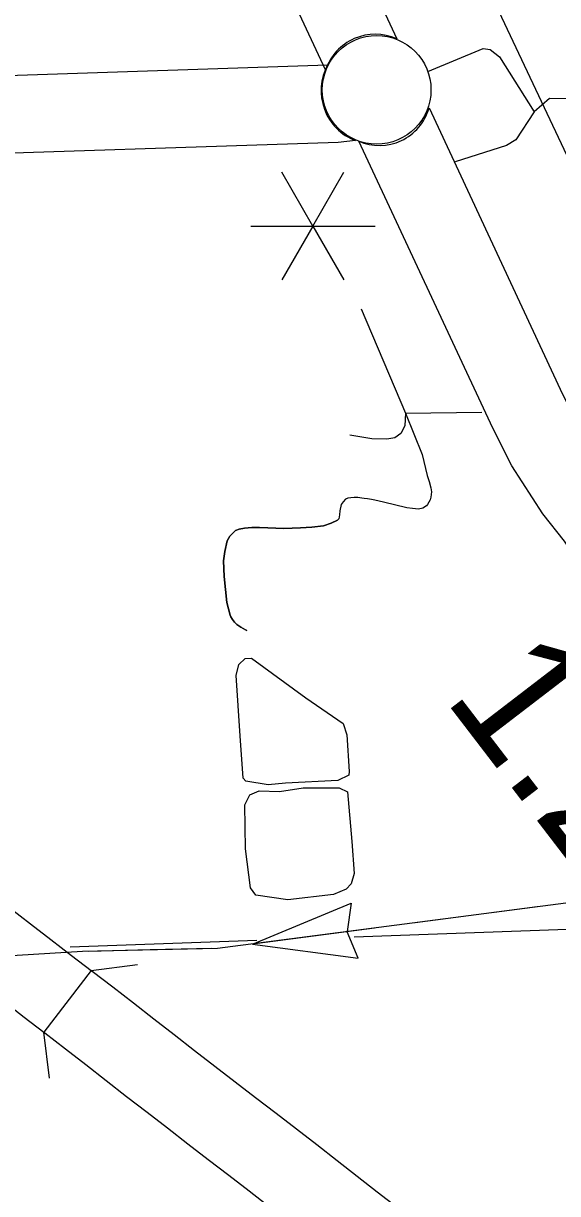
# Model space of a CAD drawing. Extents: x 1671357 to 13005564, y 567358 to 14261451.
# Drawn here: x 12758297.787 to 12758298.362, y 14259945.491 to 14259946.748 of the extents above; entities that cross this region are included whole.
import ezdxf

# ---------------------------------------------------------------- set-up
doc = ezdxf.new("R2010")
doc.units = 0
for name, color, linetype in [('10', 7, 'Continuous'), ('15', 7, 'Continuous'), ('24', 7, 'Continuous'), ('32', 7, 'Continuous'), ('33', 7, 'Continuous'), ('34', 7, 'Continuous'), ('35', 7, 'Continuous'), ('37', 7, 'Continuous'), ('40', 7, 'Continuous'), ('43', 7, 'Continuous'), ('48', 7, 'Continuous'), ('6', 7, 'Continuous')]:
    doc.layers.add(name, color=color, linetype=linetype)

msp = doc.modelspace()

# ---------------------------------------------------------------- linework, layer by layer
at = {"layer": '10'}
msp.add_line((12758297.6644, 14259946.6885), (12758298.1144, 14259946.7033), dxfattribs=at)
msp.add_lwpolyline([(12758298.1443, 14259946.6221), (12758298.1255, 14259946.6201), (12758297.667, 14259946.6051), (12758297.6644, 14259946.6885)], dxfattribs=at)
msp.add_arc((12758298.1647, 14259946.6757), 0.0574, 151.2803, 249.1214, dxfattribs=at)
at = {"layer": '15'}
msp.add_line((12758297.8601, 14259945.7305), (12758297.8092, 14259945.6644), dxfattribs=at)
for points in [[(12758297.8915, 14259947.444), (12758297.9862, 14259947.1691), (12758298.0485, 14259947.0317), (12758298.1886, 14259946.7314)], [(12758298.1121, 14259946.698), (12758297.9726, 14259946.9968), (12758297.9085, 14259947.1382), (12758297.8124, 14259947.4173)], [(12758298.2233, 14259946.6571), (12758298.3667, 14259946.3498), (12758298.3849, 14259946.3144), (12758298.4135, 14259946.2697), (12758298.4365, 14259946.2408), (12758298.4458, 14259946.2268), (12758298.5202, 14259946.1345), (12758298.5678, 14259946.0735), (12758298.5861, 14259946.0441), (12758298.6209, 14259945.9809), (12758298.9171, 14259945.3531), (12758299.0522, 14259945.075), (12758299.5726, 14259943.9792)], [(12758299.4787, 14259943.9824), (12758298.9769, 14259945.0388), (12758298.8418, 14259945.317), (12758298.5465, 14259945.943), (12758298.5141, 14259946.0019), (12758298.4993, 14259946.0256), (12758298.4548, 14259946.0826), (12758298.3783, 14259946.1775), (12758298.3689, 14259946.1917), (12758298.3456, 14259946.2211), (12758298.3125, 14259946.2727), (12758298.2918, 14259946.313), (12758298.1478, 14259946.6216)], [(12758297.7253, 14259945.8345), (12758297.7281, 14259945.8323), (12758297.7504, 14259945.8151), (12758297.7726, 14259945.7979), (12758297.7948, 14259945.7808), (12758297.8169, 14259945.7637), (12758297.8391, 14259945.7467), (12758297.8601, 14259945.7305)], [(12758297.6743, 14259945.7684), (12758297.6771, 14259945.7662), (12758297.6993, 14259945.7491), (12758297.7216, 14259945.7319), (12758297.7438, 14259945.7147), (12758297.7661, 14259945.6976), (12758297.7883, 14259945.6805), (12758297.8092, 14259945.6644)], [(12758298.1892, 14259945.4759), (12758298.1677, 14259945.4925), (12758298.1462, 14259945.5092), (12758298.1245, 14259945.5261), (12758298.1027, 14259945.5431), (12758298.0808, 14259945.56), (12758298.0589, 14259945.5769), (12758298.0369, 14259945.5938), (12758298.015, 14259945.6106), (12758297.9931, 14259945.6275), (12758297.9713, 14259945.6444), (12758297.9494, 14259945.6613), (12758297.9276, 14259945.6783), (12758297.9056, 14259945.6953), (12758297.8835, 14259945.7125), (12758297.8614, 14259945.7296), (12758297.8601, 14259945.7305)], [(12758297.8092, 14259945.6644), (12758297.8104, 14259945.6635), (12758297.8324, 14259945.6465), (12758297.8544, 14259945.6294), (12758297.8764, 14259945.6123), (12758297.8983, 14259945.5953), (12758297.9202, 14259945.5784), (12758297.9421, 14259945.5614), (12758297.9641, 14259945.5445), (12758297.986, 14259945.5276), (12758298.008, 14259945.5107), (12758298.0299, 14259945.4939), (12758298.0516, 14259945.4771)]]:
    msp.add_lwpolyline(points, dxfattribs=at)
for centre, radius, start, end in [((12758298.1655, 14259946.6799), 0.0564, 65.8385, 161.3424), ((12758298.1701, 14259946.6721), 0.0553, 246.1318, 344.2087)]:
    msp.add_arc(centre, radius, start, end, dxfattribs=at)
at = {"layer": '24'}
msp.add_circle((12758298.167, 14259946.6766), 0.0584, dxfattribs=at)
at = {"layer": '32'}
msp.add_lwpolyline([(12758298.0275, 14259946.0959), (12758298.0261, 14259946.0965), (12758298.021, 14259946.0992), (12758298.0167, 14259946.1022), (12758298.0142, 14259946.1047), (12758298.0121, 14259946.1075), (12758298.0103, 14259946.1103), (12758298.0096, 14259946.1124), (12758298.0061, 14259946.1257), (12758298.0031, 14259946.1537), (12758298.0025, 14259946.1708), (12758298.0039, 14259946.1806), (12758298.0065, 14259946.1921), (12758298.0093, 14259946.1972), (12758298.0154, 14259946.2031), (12758298.0191, 14259946.2046), (12758298.025, 14259946.2058), (12758298.0327, 14259946.2064), (12758298.041, 14259946.2063), (12758298.0501, 14259946.206), (12758298.0671, 14259946.2052), (12758298.0851, 14259946.2062), (12758298.0974, 14259946.2069), (12758298.11, 14259946.2084), (12758298.118, 14259946.211), (12758298.1249, 14259946.2142), (12758298.1263, 14259946.2157)], dxfattribs=at)
at = {"layer": '33'}
for points in [[(12758298.2219, 14259946.6963), (12758298.2815, 14259946.7209), (12758298.2892, 14259946.7198), (12758298.2989, 14259946.7122), (12758298.3364, 14259946.6528)], [(12758299.3996, 14259946.6941), (12758299.348, 14259946.6941), (12758299.2992, 14259946.6914), (12758299.2318, 14259946.6904), (12758299.1708, 14259946.6894), (12758298.6573, 14259946.6712), (12758298.4214, 14259946.6665), (12758298.3529, 14259946.6673), (12758298.3364, 14259946.6528), (12758298.3167, 14259946.6228), (12758298.3066, 14259946.6167), (12758298.2513, 14259946.5994)], [(12758298.1979, 14259946.3292), (12758298.2802, 14259946.3305)]]:
    msp.add_lwpolyline(points, dxfattribs=at)
at = {"layer": '34'}
for points in [[(12758298.1502, 14259946.4413), (12758298.1979, 14259946.3292), (12758298.1972, 14259946.3157), (12758298.1929, 14259946.3075), (12758298.1864, 14259946.3029), (12758298.1778, 14259946.3012), (12758298.1617, 14259946.3018), (12758298.1382, 14259946.3055)], [(12758298.1979, 14259946.3292), (12758298.2158, 14259946.2848), (12758298.2213, 14259946.2623), (12758298.2236, 14259946.2557), (12758298.2254, 14259946.249), (12758298.2259, 14259946.2447), (12758298.2251, 14259946.2389), (12758298.2246, 14259946.2362), (12758298.2218, 14259946.2311), (12758298.2205, 14259946.2297), (12758298.2166, 14259946.2272), (12758298.212, 14259946.2263), (12758298.2056, 14259946.2267), (12758298.1996, 14259946.2274), (12758298.1743, 14259946.2337), (12758298.1697, 14259946.2349), (12758298.1652, 14259946.2358), (12758298.1616, 14259946.2366), (12758298.1572, 14259946.2373), (12758298.1537, 14259946.2376), (12758298.1511, 14259946.2379), (12758298.1467, 14259946.2387), (12758298.143, 14259946.2387), (12758298.1393, 14259946.2383), (12758298.136, 14259946.238), (12758298.1336, 14259946.2368), (12758298.1309, 14259946.2339), (12758298.129, 14259946.2311), (12758298.1273, 14259946.2243), (12758298.1271, 14259946.2202), (12758298.1263, 14259946.2157)], [(12758298.1263, 14259946.2157), (12758298.1249, 14259946.2142), (12758298.118, 14259946.211), (12758298.11, 14259946.2084), (12758298.0974, 14259946.2069), (12758298.0851, 14259946.2062), (12758298.0671, 14259946.2052), (12758298.0501, 14259946.206), (12758298.041, 14259946.2063), (12758298.0327, 14259946.2064), (12758298.025, 14259946.2058), (12758298.0191, 14259946.2046), (12758298.0154, 14259946.2031), (12758298.0093, 14259946.1972), (12758298.0065, 14259946.1921), (12758298.0039, 14259946.1806), (12758298.0025, 14259946.1708), (12758298.0031, 14259946.1537), (12758298.0061, 14259946.1257), (12758298.0096, 14259946.1124), (12758298.0103, 14259946.1103), (12758298.0121, 14259946.1075), (12758298.0142, 14259946.1047), (12758298.0167, 14259946.1022), (12758298.021, 14259946.0992), (12758298.0261, 14259946.0965), (12758298.0275, 14259946.0959)]]:
    msp.add_lwpolyline(points, dxfattribs=at)
at = {"layer": '35'}
for points in [[(12758298.0203, 14259945.9828), (12758298.0159, 14259946.0476), (12758298.0188, 14259946.0591), (12758298.0258, 14259946.0658), (12758298.0325, 14259946.0661), (12758298.0908, 14259946.0233)], [(12758298.0908, 14259946.0233), (12758298.131, 14259945.9959), (12758298.1349, 14259945.9836), (12758298.1375, 14259945.9442), (12758298.137, 14259945.9405), (12758298.1253, 14259945.9346), (12758298.0689, 14259945.9319), (12758298.0503, 14259945.9301), (12758298.0264, 14259945.9338), (12758298.0236, 14259945.937), (12758298.0203, 14259945.9828)], [(12758298.0262, 14259945.8614), (12758298.0252, 14259945.9086), (12758298.0307, 14259945.9192), (12758298.0409, 14259945.9236), (12758298.0626, 14259945.9229), (12758298.0879, 14259945.9267), (12758298.1266, 14259945.9266), (12758298.1358, 14259945.9223), (12758298.1404, 14259945.8692)], [(12758298.1404, 14259945.8692), (12758298.1429, 14259945.8348), (12758298.1397, 14259945.8236), (12758298.1342, 14259945.818), (12758298.1205, 14259945.8121), (12758298.0716, 14259945.8063), (12758298.037, 14259945.8115), (12758298.0313, 14259945.8193), (12758298.0262, 14259945.8614)]]:
    msp.add_lwpolyline(points, dxfattribs=at)
at = {"layer": '37'}
for points in [[(12758297.8602, 14259945.7305), (12758297.9098, 14259945.7369)], [(12758297.8155, 14259945.6148), (12758297.8091, 14259945.6644)]]:
    msp.add_lwpolyline(points, dxfattribs=at)
at = {"layer": '40'}
msp.add_lwpolyline([(12758297.2486, 14259948.9822), (12758299.1441, 14259944.971), (12758299.1968, 14259944.8707), (12758299.2377, 14259944.8117), (12758299.2719, 14259944.7683), (12758299.3027, 14259944.7371), (12758299.3394, 14259944.7048), (12758299.37, 14259944.6783), (12758299.4523, 14259944.6262), (12758300.4257, 14259944.0898), (12758300.6095, 14259943.9892), (12758300.6598, 14259943.9544), (12758300.6911, 14259943.9243), (12758300.7319, 14259943.8844), (12758300.7614, 14259943.8425), (12758300.7854, 14259943.8036), (12758300.8228, 14259943.7248), (12758300.8391, 14259943.6795), (12758300.8534, 14259943.6342), (12758300.8627, 14259943.5971), (12758301.0674, 14259942.6711), (12758301.4683, 14259940.9978)], dxfattribs=at)
at = {"layer": '43'}
for p, q in [((12758298.0335, 14259945.759), (12758298.1395, 14259945.8027)), ((12758298.1395, 14259945.8027), (12758298.1354, 14259945.7725)), ((12758298.1471, 14259945.7439), (12758298.1355, 14259945.7721)), ((12758298.0335, 14259945.759), (12758298.1471, 14259945.7439))]:
    msp.add_line(p, q, dxfattribs=at)
for points in [[(12758298.5929, 14259945.8322), (12758298.5878, 14259945.831), (12758297.996, 14259945.7542), (12758297.8509, 14259945.751), (12758297.6517, 14259945.7388), (12758297.6222, 14259945.7345), (12758297.5681, 14259945.7034)], [(12758298.3394, 14259945.7988), (12758298.2083, 14259945.7817)], [(12758298.1646, 14259945.7761), (12758298.0335, 14259945.759)], [(12758297.9237, 14259945.7526), (12758297.8576, 14259945.7511)], [(12758297.9898, 14259945.754), (12758297.9237, 14259945.7526)]]:
    msp.add_lwpolyline(points, dxfattribs=at)
at = {"layer": '48'}
for p, q in [((12758298.0985, 14259946.5302), (12758298.0651, 14259946.588)), ((12758298.0985, 14259946.5302), (12758298.1319, 14259946.588)), ((12758298.0317, 14259946.5302), (12758298.0985, 14259946.5302)), ((12758298.0985, 14259946.5302), (12758298.0651, 14259946.4724)), ((12758298.0985, 14259946.5302), (12758298.1653, 14259946.5302)), ((12758298.0985, 14259946.5302), (12758298.1319, 14259946.4724))]:
    msp.add_line(p, q, dxfattribs=at)
at = {"layer": '6'}
for points in [[(12758299.3175, 14259945.8085), (12758298.1429, 14259945.7664)], [(12758298.0383, 14259945.7626), (12758297.8377, 14259945.7555)]]:
    msp.add_lwpolyline(points, dxfattribs=at)

# ---------------------------------------------------------------- texts
at = {"layer": '48'}
msp.add_text('1.2', height=0.14102, rotation=307.4801, dxfattribs=at).set_placement((12758298.238, 14259946.0237))

doc.saveas('drawing.dxf')
